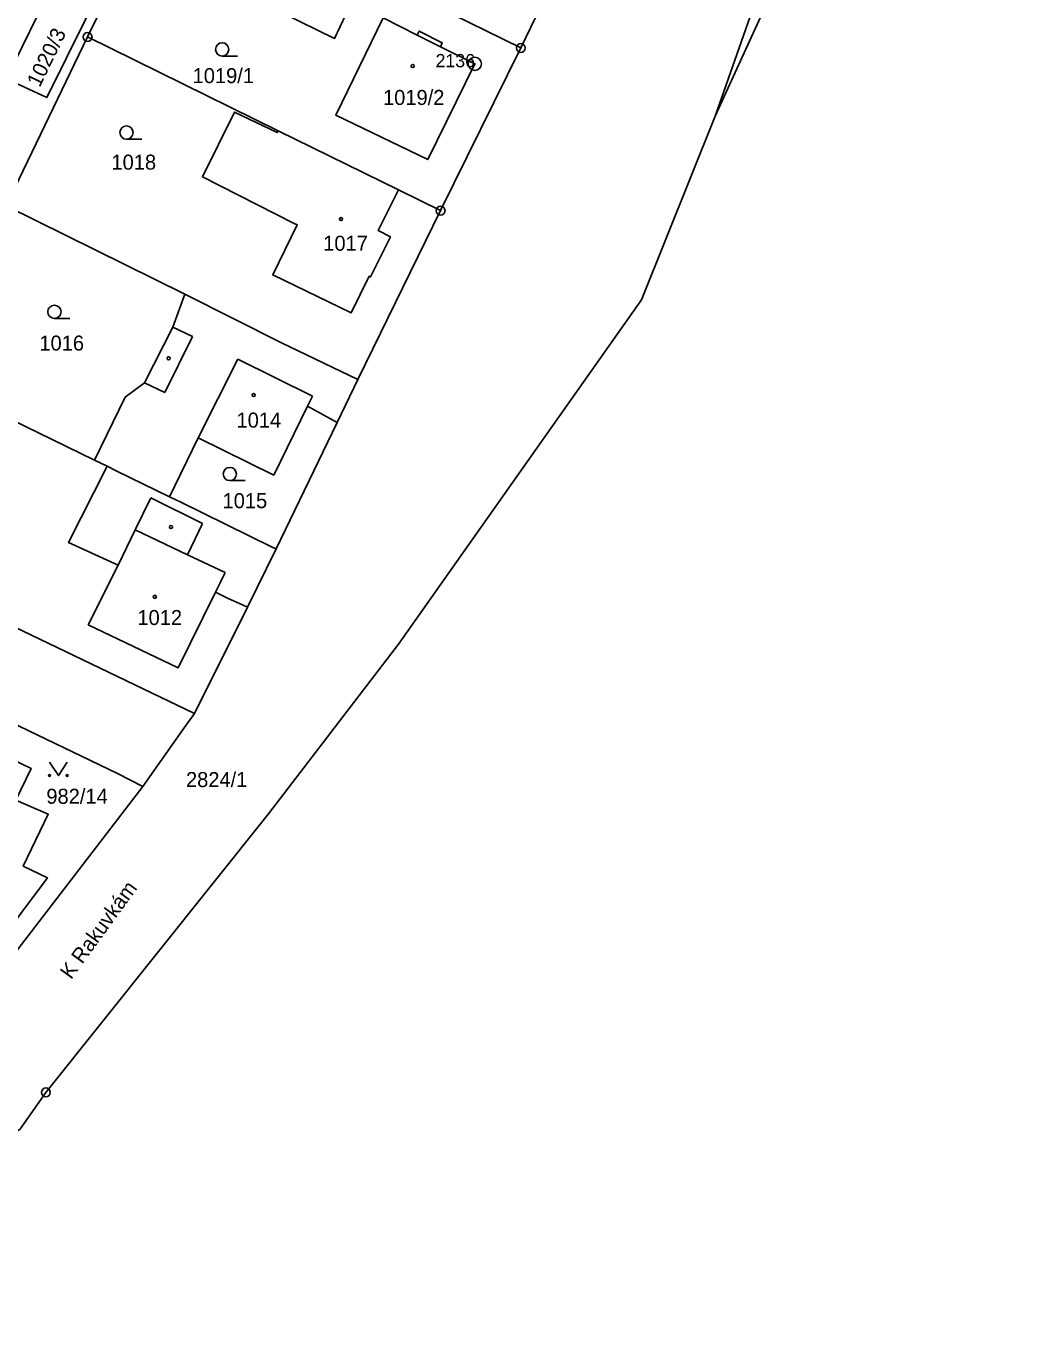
# Model space of a CAD drawing. Extents: x -644096 to -634268, y -1141430 to -1133463.
# Drawn here: x -639420.5 to -639306.8, y -1137699.9 to -1137551.2 of the extents above; entities that cross this region are included whole.
import ezdxf

# ---------------------------------------------------------------- set-up
doc = ezdxf.new("R2010")
doc.units = 0
for name, color, linetype in [('_CIVIL_CONSTRUCTION', 7, 'Continuous'), ('M_Svah_Nasyp', 7, 'Continuous'), ('M_Svah_Zarez', 7, 'Continuous'), ('spodek_zarez', 7, 'Continuous'), ('svrsek_osa_sjezdy', 7, 'Continuous'), ('svrsek_osa_terminal_VRT', 7, 'Continuous'), ('svrsek_osa_VRT', 7, 'Continuous'), ('svrsek_popisy_VRT', 7, 'Continuous'), ('terminal_VRT', 7, 'Continuous')]:
    doc.layers.add(name, color=color, linetype=linetype)

msp = doc.modelspace()

# ---------------------------------------------------------------- linework, layer by layer
at = {"layer": '_CIVIL_CONSTRUCTION'}
for centre, radius in [((-639413.56, -1137552.45), 0.5), ((-639413.56, -1137552.45), 0.0303), ((-639364.5, -1137553.7), 0.5), ((-639364.5, -1137553.7), 0.0303), ((-639369.71, -1137555.5), 0.75), ((-639369.71, -1137555.5), 0.03), ((-639373.59, -1137572.11), 0.5), ((-639373.59, -1137572.11), 0.0303), ((-639418.28, -1137671.92), 0.5), ((-639418.28, -1137671.92), 0.0303)]:
    msp.add_circle(centre, radius, dxfattribs=at)
at = {"layer": 'M_Svah_Nasyp'}
for p, q in [((-639376.24, -1137552.23), (-639373.61, -1137553.56)), ((-639404.8, -1137592.7), (-639401.68, -1137586.35)), ((-639401.68, -1137586.35), (-639403.92, -1137585.3)), ((-639401.03, -1137597.81), (-639396.53, -1137588.94)), ((-639396.53, -1137588.94), (-639388.08, -1137593.11)), ((-639407.1, -1137591.59), (-639404.8, -1137592.7)), ((-639388.08, -1137593.11), (-639388.65, -1137594.26)), ((-639406.4, -1137604.61), (-639408.16, -1137608.26)), ((-639400.55, -1137607.52), (-639406.4, -1137604.61)), ((-639408.16, -1137608.26), (-639410.08, -1137612.23)), ((-639408.16, -1137608.26), (-639402.26, -1137611.09)), ((-639402.26, -1137611.09), (-639400.55, -1137607.52)), ((-639402.26, -1137611.09), (-639397.98, -1137613.06)), ((-639397.98, -1137613.06), (-639398.56, -1137614.23)), ((-639398.56, -1137614.23), (-639399.09, -1137615.31))]:
    msp.add_line(p, q, dxfattribs=at)
at = {"layer": 'M_Svah_Zarez'}
for centre in [(-639376.75, -1137555.74), (-639384.86, -1137573.07), (-639404.39, -1137588.82), (-639394.75, -1137592.99), (-639404.12, -1137607.93), (-639405.95, -1137615.83)]:
    msp.add_circle(centre, 0.175, dxfattribs=at)
at = {"layer": 'spodek_zarez'}
msp.add_circle((-638683.07, -1137056.85), 1378.08, dxfattribs=at)
at = {"layer": 'svrsek_osa_sjezdy'}
for p, q in [((-639398.32, -1137554.61), (-639396.57, -1137554.61)), ((-639409.15, -1137564.03), (-639407.4, -1137564.03)), ((-639417.32, -1137584.32), (-639415.57, -1137584.32)), ((-639397.45, -1137602.67), (-639395.7, -1137602.67))]:
    msp.add_line(p, q, dxfattribs=at)
msp.add_lwpolyline([(-639417.87, -1137634.55), (-639416.87, -1137636.05), (-639415.87, -1137634.55)], dxfattribs=at)
for centre, radius in [((-639398.32, -1137553.86), 0.75), ((-639409.15, -1137563.28), 0.75), ((-639417.32, -1137583.57), 0.75), ((-639397.45, -1137601.92), 0.75), ((-639417.87, -1137636.05), 0.1), ((-639415.87, -1137636.05), 0.1)]:
    msp.add_circle(centre, radius, dxfattribs=at)
at = {"layer": 'svrsek_osa_terminal_VRT'}
msp.add_arc((-642050.26, -1145189.6), 8802.25, 41.413152, 75.317049, dxfattribs=at)
at = {"layer": 'terminal_VRT'}
for p, q in [((-639404.57, -1137533.91), (-639413.56, -1137552.45)), ((-639364.5, -1137553.7), (-639404.57, -1137533.91)), ((-639413.56, -1137552.45), (-639422.77, -1137571.57)), ((-639391.98, -1137563.06), (-639413.56, -1137552.45)), ((-639373.59, -1137572.11), (-639364.5, -1137553.7)), ((-639378.34, -1137569.77), (-639391.98, -1137563.06)), ((-639373.59, -1137572.11), (-639378.34, -1137569.77)), ((-639402.54, -1137581.58), (-639422.77, -1137571.57)), ((-639382.95, -1137591.22), (-639373.59, -1137572.11)), ((-639412.77, -1137600.37), (-639431.99, -1137590.98)), ((-639385.3, -1137596.1), (-639382.95, -1137591.22)), ((-639392.2, -1137610.41), (-639385.3, -1137596.1)), ((-639411.36, -1137601.05), (-639412.77, -1137600.37)), ((-639441.57, -1137609.78), (-639401.47, -1137629.03)), ((-639395.47, -1137616.99), (-639392.2, -1137610.41)), ((-639401.47, -1137629.03), (-639395.47, -1137616.99))]:
    msp.add_line(p, q, dxfattribs=at)
for points in [[(-639342.51, -1137561.43), (-639336.56, -1137544.5), (-639331.54, -1137530.13), (-639330.94, -1137528.42)], [(-639200.84, -1137542.76), (-639208.16, -1137553.68), (-639211.71, -1137558.64), (-639216.4, -1137556.46), (-639239.39, -1137564.67), (-639246.48, -1137564.33), (-639302.26, -1137534.2), (-639310.14, -1137533.27), (-639318.04, -1137535.5), (-639325.03, -1137539.56), (-639331.5, -1137544.13), (-639337.18, -1137549.79), (-639342.51, -1137561.43)], [(-639383.68, -1137548.54), (-639385.59, -1137552.61), (-639391.46, -1137549.77), (-639389.54, -1137545.72), (-639383.68, -1137548.54)], [(-639360.45, -1137545.32), (-639363.93, -1137552.5), (-639364.5, -1137553.7)], [(-639418.31, -1137548.14), (-639413.72, -1137550.33), (-639418.17, -1137559.31), (-639422.75, -1137557.19), (-639418.31, -1137548.14)], [(-639380.11, -1137550.28), (-639376.24, -1137552.23), (-639376.01, -1137551.78), (-639373.4, -1137553.13), (-639373.61, -1137553.56), (-639369.71, -1137555.5), (-639375.04, -1137566.34), (-639385.44, -1137561.31), (-639380.11, -1137550.28)], [(-639391.98, -1137563.06), (-639392.09, -1137563.28), (-639396.94, -1137560.96), (-639400.55, -1137568.29), (-639390.25, -1137573.51), (-639389.82, -1137573.72), (-639392.59, -1137579.38), (-639383.7, -1137583.67), (-639381.66, -1137579.54), (-639381.52, -1137579.61), (-639379.27, -1137575.06), (-639380.67, -1137574.35), (-639378.34, -1137569.77)], [(-639342.51, -1137561.43), (-639350.85, -1137582.19), (-639378.35, -1137621.2), (-639393.06, -1137640.4), (-639418.28, -1137671.92), (-639421.25, -1137676.13), (-639425.95, -1137678.51), (-639430.15, -1137681.29), (-639436.07, -1137683.99)], [(-639402.54, -1137581.58), (-639403.92, -1137585.3), (-639407.1, -1137591.59), (-639409.32, -1137593.21), (-639412.77, -1137600.37)], [(-639382.95, -1137591.22), (-639391.61, -1137587.09), (-639402.54, -1137581.58)], [(-639404.28, -1137604.51), (-639401.03, -1137597.81), (-639392.49, -1137602.04), (-639388.65, -1137594.26), (-639385.3, -1137596.1)], [(-639411.36, -1137601.05), (-639411.43, -1137601.19), (-639415.72, -1137609.69), (-639410.08, -1137612.23), (-639413.48, -1137618.98), (-639403.3, -1137623.85), (-639399.09, -1137615.31), (-639397.71, -1137615.99), (-639395.95, -1137616.78), (-639395.47, -1137616.99)], [(-639404.28, -1137604.51), (-639405.77, -1137603.78), (-639410.26, -1137601.59), (-639411.36, -1137601.05)], [(-639392.2, -1137610.41), (-639392.65, -1137610.19), (-639403.02, -1137605.12), (-639404.28, -1137604.51)], [(-639470.89, -1137606.63), (-639410.18, -1137635.81), (-639407.3, -1137637.3)], [(-639421.68, -1137638.84), (-639419.95, -1137635.24), (-639469.19, -1137611.55)], [(-639401.47, -1137629.03), (-639402.61, -1137630.65), (-639406.05, -1137635.52), (-639407.3, -1137637.3)], [(-639407.3, -1137637.3), (-639421.9, -1137656.3), (-639431, -1137668.15)], [(-639431, -1137668.15), (-639431.19, -1137667.8), (-639431.82, -1137666.38), (-639432.26, -1137663.99), (-639431.82, -1137662.39), (-639430.11, -1137663.65), (-639418.11, -1137647.65), (-639420.84, -1137646.3), (-639418.02, -1137640.43), (-639421.68, -1137638.84)]]:
    msp.add_lwpolyline(points, dxfattribs=at)

# ---------------------------------------------------------------- texts
at = {"layer": '_CIVIL_CONSTRUCTION'}
msp.add_text('2136', height=1.5, dxfattribs=at).set_placement((-639374.16, -1137555.88))
at = {"layer": 'svrsek_osa_VRT'}
msp.add_text('1020/3', height=1.7, rotation=64, dxfattribs=at).set_placement((-639418.99, -1137558.24))
for s, p in [('1019/1', (-639401.67, -1137557.68)), ('1019/2', (-639380.11, -1137560.15)), ('1018', (-639410.86, -1137567.47)), ('1017', (-639386.88, -1137576.65)), ('1016', (-639419.02, -1137587.95)), ('1014', (-639396.7, -1137596.67)), ('1015', (-639398.28, -1137605.79)), ('1012', (-639407.92, -1137619.02)), ('2824/1', (-639402.42, -1137637.36)), ('982/14', (-639418.23, -1137639.25))]:
    msp.add_text(s, height=1.7, dxfattribs=at).set_placement(p)
at = {"layer": 'svrsek_popisy_VRT'}
msp.add_text('K Rakuvkám', height=1.7, rotation=54, dxfattribs=at).set_placement((-639415.43, -1137659.22))

doc.saveas('drawing.dxf')
